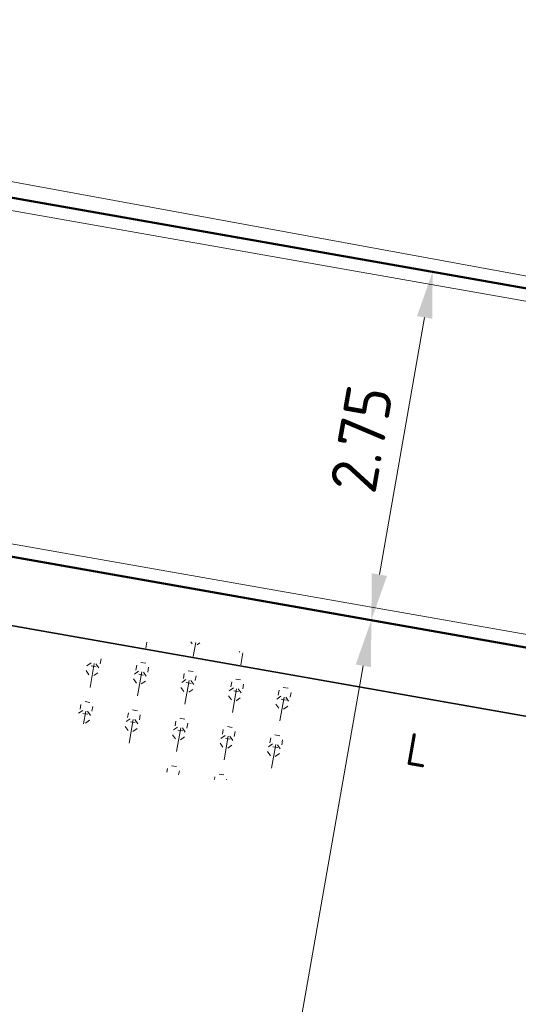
# Model space of a CAD drawing. Header units: metres. Extents: x 2514 to 227642, y 1683 to 852646.
# Tile 262 of 462: x 113893.89 to 113897.77, y 426295.83 to 426303.49. Entities that reach past the tile are written whole.
import ezdxf
from ezdxf.enums import TextEntityAlignment as Align
from ezdxf.lldxf.tags import DXFTag

# ---------------------------------------------------------------- set-up
doc = ezdxf.new("R2010")
doc.units = ezdxf.units.M
doc.layers.get('Defpoints').update_dxf_attribs({"color": 244, "lineweight": 35})
for name, color, linetype, lineweight in [('B-WE-KG-GRENS_PERCEEL-GV', 252, 'KG-PERCEEL', 18), ('N-WE-GR-BOOM-G', 94, 'Continuous', 35), ('N-WE-GR-HEESTER-S', 94, 'Continuous', 13), ('N-WE-VH-KANTOPSLUITING_ACHTERKANTBAND-G', 1, 'Continuous', 50), ('N-WE-VH-KANTOPSLUITING_OPSLUITBAND_100X200-G', 1, 'Continuous', 18), ('N-WE-VH-M', 7, 'Continuous', 18)]:
    doc.layers.add(name, color=color, linetype=linetype, lineweight=lineweight)
doc.styles.add('NLCS-ISO', font='NLCS-ISO.ttf', dxfattribs={"height": 1.8})
doc.styles.add('NLCS-ISO-M200-T18', font='NLCS-ISO.ttf', dxfattribs={"height": 0.36})
doc.styles.get("Standard").update_dxf_attribs({"font": 'romans'})
tags = doc.linetypes.add('KG-PERCEEL', pattern='A,5.5,-2,["P",Standard,S=1.8,R=0,X=-0.5,Y=-0.9],-2,5.5,-2,[5,NLCS.SHX,S=0.75,R=0,X=0,Y=0],-2', length=19).pattern_tags.tags
tags[6] = DXFTag(74, 10)
doc.dimstyles.new('NLCS-M200-T18-PIJL_L2_H1', dxfattribs={"dimscale": 0.2, "dimtxt": 2.5, "dimasz": 1.8, "dimexe": 2, "dimexo": 2, "dimgap": 0.7, "dimtad": 1, "dimzin": 0, "dimdsep": 46, "dimtxsty": 'NLCS-ISO-M200-T18', "dimcen": 0, "dimdle": 2, "dimclrd": 256, "dimclre": 256, "dimclrt": 1, "dimadec": 1, "dimazin": 0, "dimtfac": 1, "dimtdec": 3, "dimtofl": 0, "dimtmove": 0, "dimatfit": 3, "dimfxl": 2, "dimfxlon": 1, "dimtfillclr": 256, "dimtolj": 1, "dimtzin": 0, "dimlwd": -1, "dimlwe": -1, "dimarcsym": 0})

# ---------------------------------------------------------------- blocks, each defined once
blk = doc.blocks.new('SGR-HEESTERS-SO')
at = {"ltscale": 0.1}
h = blk.add_hatch(dxfattribs=at)
h.set_pattern_fill('GR-HEESTERS', color=256, scale=0.1, style=0, pattern_type=2)
h.set_pattern_definition([(0, (-2.018678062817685, -1.134114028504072), (0, 0.75), [0.07663900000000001, -0.6733610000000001]), (45, (-1.942038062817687, -1.134114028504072), (4.440892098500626e-17, 0.7499998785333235), [0.078192, -0.9824680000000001]), (90, (-1.886748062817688, -1.078824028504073), (-0.75, 4.592425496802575e-17), [0.07663900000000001, -0.6733610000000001]), (135, (-1.886748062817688, -1.002184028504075), (-0.7499998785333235, 4.440892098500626e-17), [0.078192, -0.9824680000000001]), (180, (-1.942038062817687, -0.9468940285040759), (-9.184850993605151e-17, -0.75), [0.07663900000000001, -0.6733610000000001]), (225, (-2.018678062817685, -0.9468940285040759), (-1.332267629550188e-16, -0.7499998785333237), [0.078192, -0.9824680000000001]), (270, (-2.073968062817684, -1.002184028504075), (0.75, -1.377727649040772e-16), [0.07663900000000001, -0.6733610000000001]), (315, (-2.073968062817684, -1.078824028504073), (0.7499998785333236, -1.776356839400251e-16), [0.078192, -0.9824680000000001]), (90, (-1.980358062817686, -1.227004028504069), (-0.75, 4.592425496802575e-17), [0.3744400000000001, -0.37546])])
edge = h.paths.add_edge_path()
edge.add_ellipse((0, 0), major_axis=(1.980358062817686, 0), ratio=0.5254120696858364, start_angle=0, end_angle=360, ccw=False)
at = {"ltscale": 0.1, "style": 'NLCS-ISO'}
blk.add_attdef('TYPE', text='', height=0.5, dxfattribs=at).set_placement((3.470943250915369, -0.01606055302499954), align=Align.MIDDLE_CENTER)
blk = doc.blocks.new('*D420')
at = {"layer": 'Defpoints', "color": 0, "transparency": 16777216}
for p in [(113895.6533580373, 426298.9925596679), (113896.6299304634, 426298.8206019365), (113894.0705673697, 426290.0036662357)]:
    blk.add_point(p, dxfattribs=at)
at = {"layer": 'N-WE-VH-M', "transparency": 16777216}
for p, q in [((113896.235990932, 426298.8899679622), (113897.0238699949, 426298.7512359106)), ((113895.1095692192, 426290.1862540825), (113896.5675010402, 426298.466056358)), ((113894.6532002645, 426289.90107453), (113895.4410793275, 426289.7623424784))]:
    blk.add_line(p, q, dxfattribs=at)
for points in [[(113896.5084101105, 426298.4764612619), (113896.62659197, 426298.4556514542), (113896.6299304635, 426298.8206019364)], [(113895.0504782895, 426290.1966589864), (113895.1686601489, 426290.1758491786), (113895.047139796, 426289.8317085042)]]:
    blk.add_solid(points, dxfattribs=at)
at = {"layer": 'N-WE-VH-M', "color": 1, "transparency": 16777216, "insert": (113895.5233835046, 426294.381648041), "char_height": 0.36, "attachment_point": 5, "rotation": 80.01356215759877, "style": 'NLCS-ISO-M200-T18'}
blk.add_mtext('\\A1;9.13', dxfattribs=at)
blk = doc.blocks.new('*D421')
at = {"layer": 'Defpoints', "color": 0, "transparency": 16777216}
for p in [(113896.1302494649, 426301.7008939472), (113897.1068218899, 426301.528936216), (113895.6533580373, 426298.992559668)]:
    blk.add_point(p, dxfattribs=at)
at = {"layer": 'N-WE-VH-M', "transparency": 16777216}
for p, q in [((113896.7128823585, 426301.5983022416), (113897.5007614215, 426301.45957019)), ((113896.6923598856, 426299.175147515), (113897.0443924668, 426301.1743906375)), ((113896.2359909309, 426298.8899679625), (113897.0238699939, 426298.7512359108))]:
    blk.add_line(p, q, dxfattribs=at)
for points in [[(113896.985301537, 426301.1847955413), (113897.1034833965, 426301.1639857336), (113897.10682189, 426301.5289362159)], [(113896.6332689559, 426299.1855524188), (113896.7514508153, 426299.1647426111), (113896.6299304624, 426298.8206019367)]]:
    blk.add_solid(points, dxfattribs=at)
at = {"layer": 'N-WE-VH-M', "color": 1, "transparency": 16777216, "insert": (113896.5532245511, 426300.2302618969), "char_height": 0.36, "attachment_point": 5, "rotation": 80.01356215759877, "style": 'NLCS-ISO-M200-T18'}
blk.add_mtext('\\A1;2.75', dxfattribs=at)

msp = doc.modelspace()

# ---------------------------------------------------------------- linework, layer by layer
at = {"layer": 'B-WE-KG-GRENS_PERCEEL-GV', "ltscale": 0.2}
msp.add_lwpolyline([(113886.9850000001, 426307.3860000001), (113886.3220000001, 426303.6050000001), (113886.3550000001, 426303.5990000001), (113910.9930000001, 426299.0840000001), (113911.0090000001, 426299.0810000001), (113911.7160000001, 426303.0230000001)], dxfattribs=at)
at = {"layer": 'N-WE-GR-BOOM-G', "ltscale": 0.2, "flags": 128}
msp.add_lwpolyline([(113910.4378873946, 426295.8533767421), (113883.4357116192, 426300.6079988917)], dxfattribs=at)
at = {"layer": 'N-WE-VH-KANTOPSLUITING_ACHTERKANTBAND-G', "ltscale": 0.2}
msp.add_line((113910.5294162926, 426296.3731397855), (113883.527233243, 426301.1277632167), dxfattribs=at)
msp.add_lwpolyline([(113911.0090000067, 426299.0809999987), (113886.2890773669, 426303.4337563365), (113886.985, 426307.3860000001)], dxfattribs=at)
at = {"layer": 'N-WE-VH-KANTOPSLUITING_OPSLUITBAND_100X200-G', "ltscale": 0.2}
msp.add_line((113910.6452454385, 426296.4542826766), (113883.4460898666, 426301.243589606), dxfattribs=at)
msp.add_lwpolyline([(113911.0898936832, 426298.9652175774), (113886.1732509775, 426303.35261296), (113886.8865151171, 426307.4033415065)], dxfattribs=at)

# ---------------------------------------------------------------- block references
at = {"layer": 'N-WE-GR-HEESTER-S', "xscale": 0.5, "yscale": 0.5, "zscale": 0.5, "rotation": 350.0135621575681}
msp.add_blockref('SGR-HEESTERS-SO', (113895.2834607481, 426298.1189292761), dxfattribs=at).add_auto_attribs({'TYPE': 'L'})

# ---------------------------------------------------------------- dimensions: what is measured, and where the dimension line sits
at = {"layer": 'N-WE-VH-M'}
for base, p1, p2, picture, middle in [((113897.1068218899, 426301.528936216), (113895.6533580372, 426298.9925596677), (113896.1302494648, 426301.7008939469), '*D421', (113896.5532245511, 426300.2302618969)), ((113896.6299304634, 426298.8206019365), (113894.0705673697, 426290.0036662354), (113895.6533580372, 426298.9925596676), '*D420', (113895.5233835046, 426294.381648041))]:
    dim = msp.add_linear_dim(base=base, p1=p1, p2=p2, angle=80.01356215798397, dimstyle='NLCS-M200-T18-PIJL_L2_H1', override={"dimclrt": 1}, dxfattribs=at)
    dim.commit()
    dim.dimension.update_dxf_attribs({"geometry": picture, "text_midpoint": middle})

doc.saveas('drawing.dxf')
